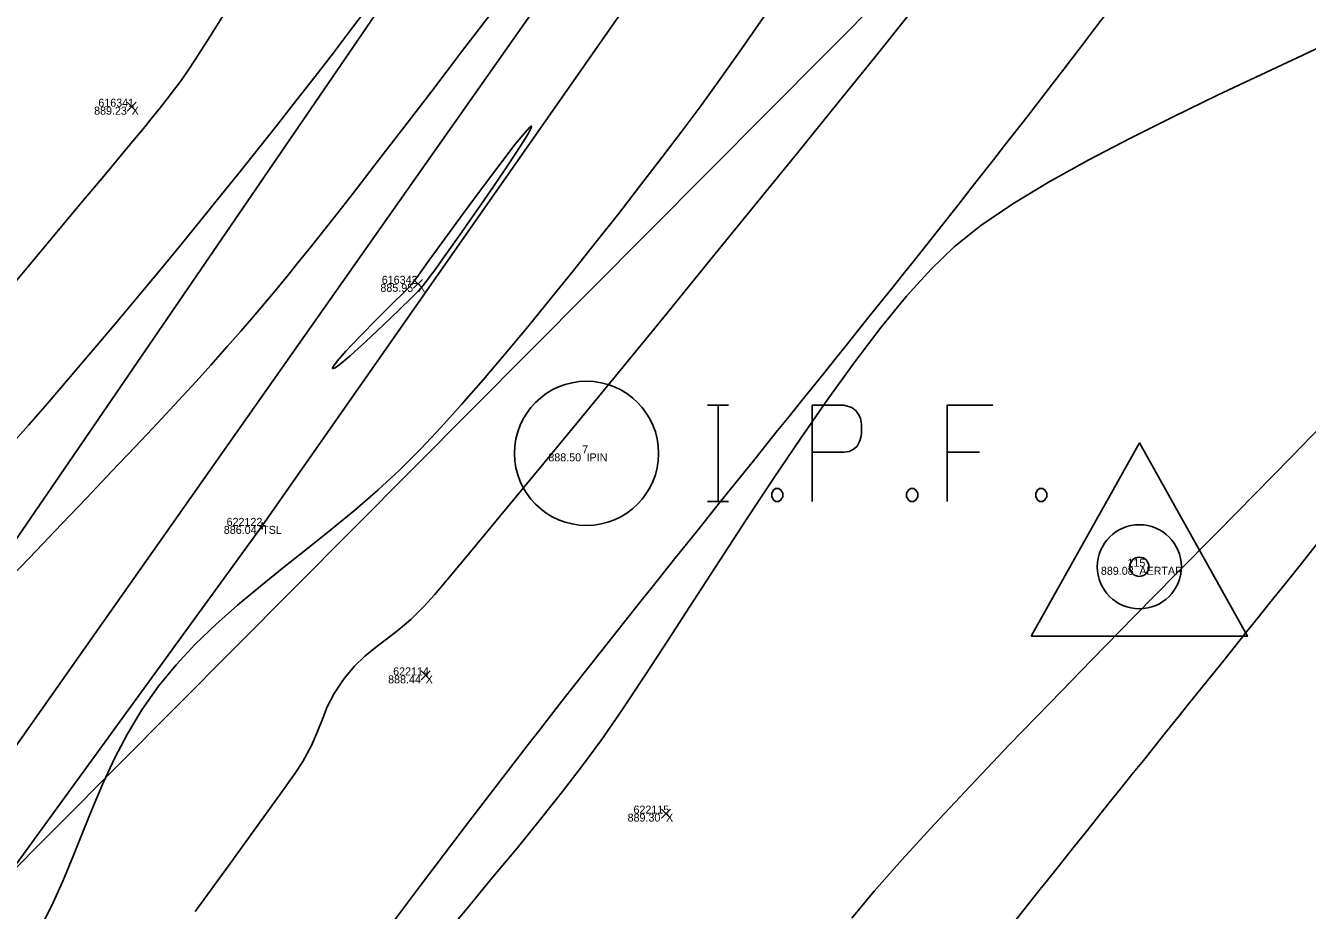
# Model space of a CAD drawing. Extents: x 1957117 to 1971063, y 701601 to 715861.
# Drawn here: x 1964111.1 to 1964167.1, y 707595.4 to 707634 of the extents above; entities that cross this region are included whole.
import ezdxf

# ---------------------------------------------------------------- set-up
doc = ezdxf.new("R2010")
doc.units = 0
for name, color, linetype in [('AP_X_Lights', 7, 'Continuous'), ('DT_X_Break_Line', 7, 'Continuous'), ('DT_X_Contour_Minor', 7, 'Continuous'), ('GE_P_CL_50', 7, 'Continuous'), ('PV_P_Bikeway', 7, 'Continuous'), ('PV_P_Drive', 7, 'Continuous'), ('PV_P_Shoulder', 7, 'Continuous'), ('RS_Raster1', 7, 'Continuous'), ('RW_X_Esmt_RR', 7, 'Continuous'), ('RW_X_Fee_RW', 7, 'Continuous'), ('SC_Scratch1', 7, 'Continuous'), ('SC_Shading3', 7, 'Continuous'), ('SC_Shading5', 7, 'Continuous')]:
    doc.layers.add(name, color=color, linetype=linetype)

msp = doc.modelspace()

# ---------------------------------------------------------------- linework, layer by layer
at = {"layer": 'AP_X_Lights'}
for p, q in [((1964115.527, 707630.301), (1964115.915, 707630.691)), ((1964115.527, 707630.691), (1964115.915, 707630.301)), ((1964128.05, 707622.559), (1964128.438, 707622.949)), ((1964128.05, 707622.949), (1964128.438, 707622.559)), ((1964128.384, 707605.445), (1964128.772, 707605.835)), ((1964128.384, 707605.835), (1964128.772, 707605.445)), ((1964138.896, 707599.404), (1964139.284, 707599.794)), ((1964138.896, 707599.794), (1964139.284, 707599.404))]:
    msp.add_line(p, q, dxfattribs=at)
at = {"layer": 'DT_X_Break_Line'}
msp.add_lwpolyline([(1964262.231, 707818.014), (1964252.839, 707789.919), (1964231.613, 707777.898), (1964205.069, 707735.191), (1964178.319, 707692.577), (1964149.712, 707652.579), (1964121.428, 707612.175), (1964092.627, 707572.596)], dxfattribs=at)
at = {"layer": 'DT_X_Contour_Minor'}
for points in [[(1964131.509, 707634.67), (1964130.149, 707632.888), (1964128.842, 707631.179), (1964127.62, 707629.587), (1964126.516, 707628.154), (1964125.563, 707626.921), (1964124.793, 707625.933), (1964124.239, 707625.23), (1964123.57, 707624.39), (1964122.993, 707623.67), (1964122.479, 707623.035), (1964122.003, 707622.453), (1964121.534, 707621.893), (1964121.047, 707621.32), (1964120.512, 707620.703), (1964119.903, 707620.009), (1964119.191, 707619.206), (1964118.539, 707618.484), (1964117.755, 707617.635), (1964116.862, 707616.681), (1964115.883, 707615.644), (1964114.84, 707614.545), (1964113.756, 707613.408), (1964112.654, 707612.252), (1964111.556, 707611.1), (1964110.486, 707609.975)], [(1964131.509, 707634.67), (1964130.149, 707632.888), (1964128.842, 707631.179), (1964127.62, 707629.587), (1964126.516, 707628.154), (1964125.563, 707626.921), (1964124.793, 707625.933), (1964124.239, 707625.23), (1964123.57, 707624.39), (1964122.993, 707623.67), (1964122.479, 707623.035), (1964122.003, 707622.453), (1964121.534, 707621.893), (1964121.047, 707621.32), (1964120.512, 707620.703), (1964119.903, 707620.009), (1964119.191, 707619.206), (1964118.539, 707618.484), (1964117.755, 707617.635), (1964116.862, 707616.681), (1964115.883, 707615.644), (1964114.84, 707614.545), (1964113.756, 707613.408), (1964112.654, 707612.252), (1964111.556, 707611.1), (1964110.486, 707609.975)], [(1964126.129, 707634.94), (1964125.341, 707633.894), (1964124.548, 707632.856), (1964123.746, 707631.82), (1964122.935, 707630.782), (1964122.11, 707629.735), (1964121.269, 707628.675), (1964120.411, 707627.597), (1964119.597, 707626.581), (1964118.753, 707625.538), (1964117.887, 707624.477), (1964117.007, 707623.409), (1964116.124, 707622.344), (1964115.244, 707621.292), (1964114.377, 707620.263), (1964113.532, 707619.266), (1964112.716, 707618.313), (1964111.94, 707617.414), (1964111.21, 707616.577), (1964110.537, 707615.814)], [(1964126.129, 707634.94), (1964125.341, 707633.894), (1964124.548, 707632.856), (1964123.746, 707631.82), (1964122.935, 707630.782), (1964122.11, 707629.735), (1964121.269, 707628.675), (1964120.411, 707627.597), (1964119.597, 707626.581), (1964118.753, 707625.538), (1964117.887, 707624.477), (1964117.007, 707623.409), (1964116.124, 707622.344), (1964115.244, 707621.292), (1964114.377, 707620.263), (1964113.532, 707619.266), (1964112.716, 707618.313), (1964111.94, 707617.414), (1964111.21, 707616.577), (1964110.537, 707615.814)], [(1964110.541, 707622.732), (1964112.012, 707624.486), (1964113.374, 707626.113), (1964114.571, 707627.543), (1964115.543, 707628.708), (1964116.233, 707629.538), (1964116.582, 707629.963), (1964116.973, 707630.452), (1964117.281, 707630.842), (1964117.558, 707631.202), (1964117.851, 707631.602), (1964118.211, 707632.113), (1964118.482, 707632.529), (1964119.032, 707633.389), (1964119.825, 707634.639)], [(1964110.541, 707622.732), (1964112.012, 707624.486), (1964113.374, 707626.113), (1964114.571, 707627.543), (1964115.543, 707628.708), (1964116.233, 707629.538), (1964116.582, 707629.963), (1964116.973, 707630.452), (1964117.281, 707630.842), (1964117.558, 707631.202), (1964117.851, 707631.602), (1964118.211, 707632.113), (1964118.482, 707632.529), (1964119.032, 707633.389), (1964119.825, 707634.639)], [(1964111.651, 707594.437), (1964112.21, 707595.549), (1964112.708, 707596.651), (1964113.166, 707597.745), (1964113.603, 707598.83), (1964114.039, 707599.907), (1964114.494, 707600.976), (1964114.988, 707602.037), (1964115.54, 707603.09), (1964116.171, 707604.137), (1964116.9, 707605.176), (1964117.662, 707606.106), (1964118.5, 707607.001), (1964119.402, 707607.867), (1964120.356, 707608.713), (1964121.35, 707609.544), (1964122.37, 707610.368), (1964123.406, 707611.192), (1964124.445, 707612.022), (1964125.475, 707612.867), (1964126.482, 707613.732), (1964127.456, 707614.625), (1964128.385, 707615.553), (1964129.242, 707616.474), (1964130.145, 707617.479), (1964131.086, 707618.556), (1964132.055, 707619.692), (1964133.043, 707620.875), (1964134.043, 707622.093), (1964135.045, 707623.333), (1964136.041, 707624.583), (1964137.022, 707625.831), (1964137.979, 707627.065), (1964138.904, 707628.271), (1964139.788, 707629.439), (1964140.622, 707630.554), (1964141.448, 707631.689), (1964142.408, 707633.044), (1964143.473, 707634.575)], [(1964111.651, 707594.437), (1964112.21, 707595.549), (1964112.708, 707596.651), (1964113.166, 707597.745), (1964113.603, 707598.83), (1964114.039, 707599.907), (1964114.494, 707600.976), (1964114.988, 707602.037), (1964115.54, 707603.09), (1964116.171, 707604.137), (1964116.9, 707605.176), (1964117.662, 707606.106), (1964118.5, 707607.001), (1964119.402, 707607.867), (1964120.356, 707608.713), (1964121.35, 707609.544), (1964122.37, 707610.368), (1964123.406, 707611.192), (1964124.445, 707612.022), (1964125.475, 707612.867), (1964126.482, 707613.732), (1964127.456, 707614.625), (1964128.385, 707615.553), (1964129.242, 707616.474), (1964130.145, 707617.479), (1964131.086, 707618.556), (1964132.055, 707619.692), (1964133.043, 707620.875), (1964134.043, 707622.093), (1964135.045, 707623.333), (1964136.041, 707624.583), (1964137.022, 707625.831), (1964137.979, 707627.065), (1964138.904, 707628.271), (1964139.788, 707629.439), (1964140.622, 707630.554), (1964141.448, 707631.689), (1964142.408, 707633.044), (1964143.473, 707634.575)], [(1964118.498, 707595.32), (1964119.956, 707597.321), (1964121.199, 707599.035), (1964122.184, 707600.404), (1964122.869, 707601.37), (1964123.21, 707601.874), (1964123.593, 707602.576), (1964123.854, 707603.181), (1964124.06, 707603.732), (1964124.277, 707604.273), (1964124.571, 707604.848), (1964125.01, 707605.498), (1964125.464, 707606.037), (1964125.919, 707606.477), (1964126.384, 707606.859), (1964126.868, 707607.227), (1964127.379, 707607.623), (1964127.926, 707608.089), (1964128.519, 707608.669), (1964128.959, 707609.166), (1964129.739, 707610.085), (1964130.817, 707611.372), (1964132.147, 707612.974), (1964133.686, 707614.837), (1964135.391, 707616.908), (1964137.216, 707619.132), (1964139.119, 707621.456), (1964141.055, 707623.827), (1964142.979, 707626.19), (1964144.85, 707628.492), (1964146.621, 707630.679), (1964148.249, 707632.697), (1964149.691, 707634.493)], [(1964118.498, 707595.32), (1964119.956, 707597.321), (1964121.199, 707599.035), (1964122.184, 707600.404), (1964122.869, 707601.37), (1964123.21, 707601.874), (1964123.593, 707602.576), (1964123.854, 707603.181), (1964124.06, 707603.732), (1964124.277, 707604.273), (1964124.571, 707604.848), (1964125.01, 707605.498), (1964125.464, 707606.037), (1964125.919, 707606.477), (1964126.384, 707606.859), (1964126.868, 707607.227), (1964127.379, 707607.623), (1964127.926, 707608.089), (1964128.519, 707608.669), (1964128.959, 707609.166), (1964129.739, 707610.085), (1964130.817, 707611.372), (1964132.147, 707612.974), (1964133.686, 707614.837), (1964135.391, 707616.908), (1964137.216, 707619.132), (1964139.119, 707621.456), (1964141.055, 707623.827), (1964142.979, 707626.19), (1964144.85, 707628.492), (1964146.621, 707630.679), (1964148.249, 707632.697), (1964149.691, 707634.493)], [(1964168.656, 707633.566), (1964166.931, 707632.751), (1964165.103, 707631.892), (1964163.211, 707630.997), (1964161.297, 707630.072), (1964159.403, 707629.128), (1964157.571, 707628.17), (1964155.842, 707627.207), (1964154.256, 707626.247), (1964152.857, 707625.297), (1964151.685, 707624.366), (1964150.677, 707623.394), (1964149.611, 707622.212), (1964148.497, 707620.853), (1964147.346, 707619.345), (1964146.17, 707617.72), (1964144.98, 707616.008), (1964143.786, 707614.239), (1964142.599, 707612.444), (1964141.432, 707610.653), (1964140.294, 707608.897), (1964139.197, 707607.205), (1964138.152, 707605.609), (1964137.17, 707604.139), (1964136.262, 707602.825), (1964135.439, 707601.697), (1964134.561, 707600.562), (1964133.601, 707599.357), (1964132.574, 707598.095), (1964131.493, 707596.785), (1964130.373, 707595.44), (1964129.228, 707594.07)], [(1964168.656, 707633.566), (1964166.931, 707632.751), (1964165.103, 707631.892), (1964163.211, 707630.997), (1964161.297, 707630.072), (1964159.403, 707629.128), (1964157.571, 707628.17), (1964155.842, 707627.207), (1964154.256, 707626.247), (1964152.857, 707625.297), (1964151.685, 707624.366), (1964150.677, 707623.394), (1964149.611, 707622.212), (1964148.497, 707620.853), (1964147.346, 707619.345), (1964146.17, 707617.72), (1964144.98, 707616.008), (1964143.786, 707614.239), (1964142.599, 707612.444), (1964141.432, 707610.653), (1964140.294, 707608.897), (1964139.197, 707607.205), (1964138.152, 707605.609), (1964137.17, 707604.139), (1964136.262, 707602.825), (1964135.439, 707601.697), (1964134.561, 707600.562), (1964133.601, 707599.357), (1964132.574, 707598.095), (1964131.493, 707596.785), (1964130.373, 707595.44), (1964129.228, 707594.07)], [(1964147.21, 707595.029), (1964148.197, 707596.215), (1964149.415, 707597.597), (1964150.829, 707599.143), (1964152.401, 707600.82), (1964154.097, 707602.598), (1964155.88, 707604.444), (1964157.715, 707606.326), (1964159.566, 707608.213), (1964161.396, 707610.072), (1964163.169, 707611.871), (1964164.851, 707613.579), (1964166.404, 707615.163), (1964167.794, 707616.593)], [(1964147.21, 707595.029), (1964148.197, 707596.215), (1964149.415, 707597.597), (1964150.829, 707599.143), (1964152.401, 707600.82), (1964154.097, 707602.598), (1964155.88, 707604.444), (1964157.715, 707606.326), (1964159.566, 707608.213), (1964161.396, 707610.072), (1964163.169, 707611.871), (1964164.851, 707613.579), (1964166.404, 707615.163), (1964167.794, 707616.593)]]:
    msp.add_lwpolyline(points, dxfattribs=at)
msp.add_lwpolyline([(1964128.788, 707623.097), (1964128.809, 707623.126), (1964128.886, 707623.232), (1964129.079, 707623.501), (1964129.457, 707624.032), (1964130.072, 707624.903), (1964130.78, 707625.913), (1964131.509, 707626.965), (1964132.188, 707627.962), (1964132.744, 707628.807), (1964133.054, 707629.307), (1964133.183, 707629.547), (1964133.211, 707629.631), (1964133.206, 707629.648), (1964133.188, 707629.646), (1964133.112, 707629.585), (1964132.909, 707629.361), (1964132.499, 707628.856), (1964131.819, 707627.971), (1964131.024, 707626.909), (1964130.193, 707625.782), (1964129.404, 707624.703), (1964128.735, 707623.782), (1964128.264, 707623.131), (1964128.068, 707622.863), (1964127.959, 707622.728), (1964127.846, 707622.598), (1964127.621, 707622.374), (1964127.113, 707621.874), (1964126.441, 707621.206), (1964125.725, 707620.481), (1964125.085, 707619.808), (1964124.707, 707619.381), (1964124.543, 707619.162), (1964124.504, 707619.078), (1964124.509, 707619.057), (1964124.53, 707619.051), (1964124.615, 707619.087), (1964124.837, 707619.245), (1964125.273, 707619.61), (1964125.965, 707620.235), (1964126.717, 707620.942), (1964127.422, 707621.62), (1964127.969, 707622.156), (1964128.25, 707622.437), (1964128.455, 707622.662), (1964128.606, 707622.852)], close=True, dxfattribs=at)
msp.add_lwpolyline([(1964128.788, 707623.097), (1964128.809, 707623.126), (1964128.886, 707623.232), (1964129.079, 707623.501), (1964129.457, 707624.032), (1964130.072, 707624.903), (1964130.78, 707625.913), (1964131.509, 707626.965), (1964132.188, 707627.962), (1964132.744, 707628.807), (1964133.054, 707629.307), (1964133.183, 707629.547), (1964133.211, 707629.631), (1964133.206, 707629.648), (1964133.188, 707629.646), (1964133.112, 707629.585), (1964132.909, 707629.361), (1964132.499, 707628.856), (1964131.819, 707627.971), (1964131.024, 707626.909), (1964130.193, 707625.782), (1964129.404, 707624.703), (1964128.735, 707623.782), (1964128.264, 707623.131), (1964128.068, 707622.863), (1964127.959, 707622.728), (1964127.846, 707622.598), (1964127.621, 707622.374), (1964127.113, 707621.874), (1964126.441, 707621.206), (1964125.725, 707620.481), (1964125.085, 707619.808), (1964124.707, 707619.381), (1964124.543, 707619.162), (1964124.504, 707619.078), (1964124.509, 707619.057), (1964124.53, 707619.051), (1964124.615, 707619.087), (1964124.837, 707619.245), (1964125.273, 707619.61), (1964125.965, 707620.235), (1964126.717, 707620.942), (1964127.422, 707621.62), (1964127.969, 707622.156), (1964128.25, 707622.437), (1964128.455, 707622.662), (1964128.606, 707622.852)], close=True, dxfattribs=at)
at = {"layer": 'GE_P_CL_50'}
msp.add_lwpolyline([(1963809.22, 707159.242), (1963930.41, 707325.263), (1964096.946, 707583.449), (1964164.227, 707651.079), (1964201.876, 707617.583)], dxfattribs=at)
at = {"layer": 'PV_P_Bikeway'}
msp.add_lwpolyline([(1964155.062, 707607.351), (1964164.512, 707607.351), (1964159.787, 707615.803)], close=True, dxfattribs=at)
for radius in [1.838, 0.42]:
    msp.add_circle((1964159.787, 707610.387), radius, dxfattribs=at)
at = {"layer": 'PV_P_Drive'}
for p, q in [((1964121.428, 707612.321), (1964121.428, 707612.029)), ((1964121.282, 707612.175), (1964121.574, 707612.175)), ((1964121.428, 707612.175), (1964121.428, 707612.175))]:
    msp.add_line(p, q, dxfattribs=at)
at = {"layer": 'RW_X_Esmt_RR'}
msp.add_lwpolyline([(1963738.247, 707073.608), (1964602.591, 708301.271)], dxfattribs=at)
at = {"layer": 'RW_X_Fee_RW'}
msp.add_lwpolyline([(1963881.046, 707276.431), (1964172.578, 707701.964), (1964668.324, 708419.582), (1964735.207, 708501.875), (1964966.496, 708718.802), (1965107.468, 708816.338), (1965585.552, 709094.216), (1966091.861, 709326.705), (1966247.281, 709386.816), (1966633.174, 709551.737), (1966943.202, 709670.565), (1967172.032, 709812.662), (1967935.697, 710373.174), (1968346.714, 710683.963), (1968484.345, 710796.182), (1968743.632, 711067.038), (1968903.937, 711275.819), (1969041.222, 711501.316), (1969638.166, 712572.015), (1970019.077, 713196.718)], dxfattribs=at)
at = {"layer": 'SC_Shading3'}
for points in [[(1964140.902, 707617.445), (1964141.828, 707617.445)], [(1964141.365, 707613.245), (1964141.365, 707617.445)], [(1964145.474, 707613.245), (1964145.474, 707617.445), (1964146.862, 707617.445), (1964147.007, 707617.412), (1964147.21, 707617.346), (1964147.297, 707617.279), (1964147.383, 707617.213), (1964147.499, 707617.048), (1964147.586, 707616.883), (1964147.644, 707616.618), (1964147.644, 707616.221), (1964147.615, 707616.089), (1964147.557, 707615.891), (1964147.441, 707615.659), (1964147.325, 707615.56), (1964147.239, 707615.494), (1964147.094, 707615.428), (1964146.862, 707615.395), (1964145.474, 707615.395)], [(1964153.373, 707617.445), (1964151.376, 707617.445), (1964151.376, 707613.245)], [(1964151.376, 707615.395), (1964152.794, 707615.395)], [(1964143.882, 707613.807), (1964144.027, 707613.807), (1964144.114, 707613.741), (1964144.2, 707613.609), (1964144.2, 707613.443), (1964144.114, 707613.311), (1964144.027, 707613.245), (1964143.882, 707613.245), (1964143.795, 707613.311), (1964143.709, 707613.443), (1964143.709, 707613.609), (1964143.795, 707613.741), (1964143.882, 707613.807)], [(1964149.785, 707613.807), (1964149.93, 707613.807), (1964150.017, 707613.741), (1964150.103, 707613.609), (1964150.103, 707613.443), (1964150.017, 707613.311), (1964149.93, 707613.245), (1964149.785, 707613.245), (1964149.698, 707613.311), (1964149.611, 707613.443), (1964149.611, 707613.609), (1964149.698, 707613.741), (1964149.785, 707613.807)], [(1964155.427, 707613.807), (1964155.572, 707613.807), (1964155.659, 707613.741), (1964155.745, 707613.609), (1964155.745, 707613.443), (1964155.659, 707613.311), (1964155.572, 707613.245), (1964155.427, 707613.245), (1964155.34, 707613.311), (1964155.254, 707613.443), (1964155.254, 707613.609), (1964155.34, 707613.741), (1964155.427, 707613.807)], [(1964140.902, 707613.245), (1964141.828, 707613.245)]]:
    msp.add_lwpolyline(points, dxfattribs=at)
msp.add_circle((1964135.614, 707615.345), 3.15, dxfattribs=at)
at = {"layer": 'SC_Shading5'}
for points in [[(1963589.678, 706586.994), (1963626.625, 706689.548), (1963651.76, 706746.832), (1963668.09, 706778.596), (1963682.768, 706805.402), (1963734.424, 706911.594), (1963826.849, 707116.717), (1963877.258, 707215.645), (1963964.981, 707354.472), (1964070.526, 707509.355), (1964132.574, 707601.994), (1964163.9, 707642.169), (1964191.2, 707685.167), (1964278.98, 707807.131), (1964326.11, 707874.364), (1964396.427, 707968.962), (1964508.519, 708133.679), (1964655.588, 708336.552), (1964745.319, 708429.172), (1964840.327, 708522.317), (1964988.178, 708660.245), (1965089.796, 708739.041), (1965251.743, 708835.216), (1965415.807, 708922.048), (1965866.2, 709149.38), (1966173.543, 709294.131), (1966283.627, 709338.196), (1966534.003, 709419.214), (1966689.084, 709471.266), (1967008.468, 709641.817), (1967166.677, 709750.124), (1967422.113, 709931.083), (1967818.707, 710198.831), (1968187.021, 710459.852), (1968360.589, 710592.493), (1968496.543, 710707.847), (1968606.427, 710809.378), (1968733.391, 710937.091), (1968807.28, 711025.4), (1968843.008, 711077.094), (1968863.233, 711106.099), (1968909.747, 711171.311), (1968974.133, 711279.559), (1969130.932, 711546.915), (1969247.433, 711744.686), (1969402.714, 712016.424), (1969505.287, 712191.789), (1969666.311, 712460.805), (1969771.586, 712639.896), (1969880.058, 712820.917), (1969964.994, 712955.706), (1969990.005, 713000.084), (1970030.065, 713068.479)], [(1963609.915, 706579.703), (1963646.615, 706681.572), (1963671.193, 706737.585), (1963687.092, 706768.511), (1963701.884, 706795.526), (1963753.906, 706902.469), (1963846.249, 707107.41), (1963895.973, 707204.994), (1963982.966, 707342.667), (1964088.35, 707497.312), (1964150.015, 707589.379), (1964181.502, 707629.761), (1964209.024, 707673.109), (1964296.517, 707794.674), (1964343.552, 707861.772), (1964413.958, 707956.489), (1964526.123, 708121.313), (1964672.104, 708322.686), (1964760.576, 708414.006), (1964855.195, 708506.77), (1965002.134, 708643.847), (1965101.925, 708721.226), (1965262.272, 708816.451), (1965425.685, 708902.939), (1965875.63, 709130.044), (1966182.13, 709274.398), (1966290.944, 709317.954), (1966540.737, 709398.785), (1966697.632, 709451.445), (1967019.644, 709623.399), (1967178.971, 709732.471), (1967434.35, 709913.39), (1967830.945, 710181.14), (1968199.774, 710442.525), (1968374.086, 710575.735), (1968510.806, 710691.739), (1968621.36, 710793.889), (1968749.296, 710922.58), (1968824.413, 711012.355), (1968860.678, 711064.827), (1968880.812, 711093.701), (1968927.778, 711159.547), (1968992.655, 711268.62), (1969149.476, 711536.015), (1969266.039, 711733.891), (1969421.336, 712005.657), (1969523.8, 712180.835), (1969684.812, 712449.831), (1969790.084, 712628.917), (1969898.385, 712809.653), (1969983.474, 712944.685), (1970008.657, 712989.367), (1970048.626, 713057.607)]]:
    msp.add_spline(points, degree=3, dxfattribs=at)

# ---------------------------------------------------------------- texts
at = {"layer": 'PV_P_Shoulder'}
for s, p in [('889.23', (1964114.081, 707630.146)), ('885.95', (1964126.599, 707622.404)), ('888.50', (1964133.944, 707614.995)), ('886.04', (1964119.753, 707611.825)), ('889.08', (1964158.106, 707610.037)), ('888.44', (1964126.938, 707605.29)), ('889.30', (1964137.409, 707599.249))]:
    msp.add_text(s, height=0.35, dxfattribs=at).set_placement(p)
at = {"layer": 'RS_Raster1'}
for s, p in [('616341', (1964114.266, 707630.496)), ('616342', (1964126.66, 707622.754)), ('7', (1964135.424, 707615.345)), ('622122', (1964119.874, 707612.175)), ('115', (1964159.267, 707610.387)), ('622114', (1964127.156, 707605.64)), ('622115', (1964137.666, 707599.599))]:
    msp.add_text(s, height=0.35, dxfattribs=at).set_placement(p)
at = {"layer": 'SC_Scratch1'}
for s, p in [('X', (1964115.721, 707630.146)), ('X', (1964128.244, 707622.404)), ('IPIN', (1964135.614, 707614.995)), ('TSL', (1964121.428, 707611.825)), ('AERTAR', (1964159.787, 707610.037)), ('X', (1964128.578, 707605.29)), ('X', (1964139.09, 707599.249))]:
    msp.add_text(s, height=0.35, dxfattribs=at).set_placement(p)

doc.saveas('drawing.dxf')
